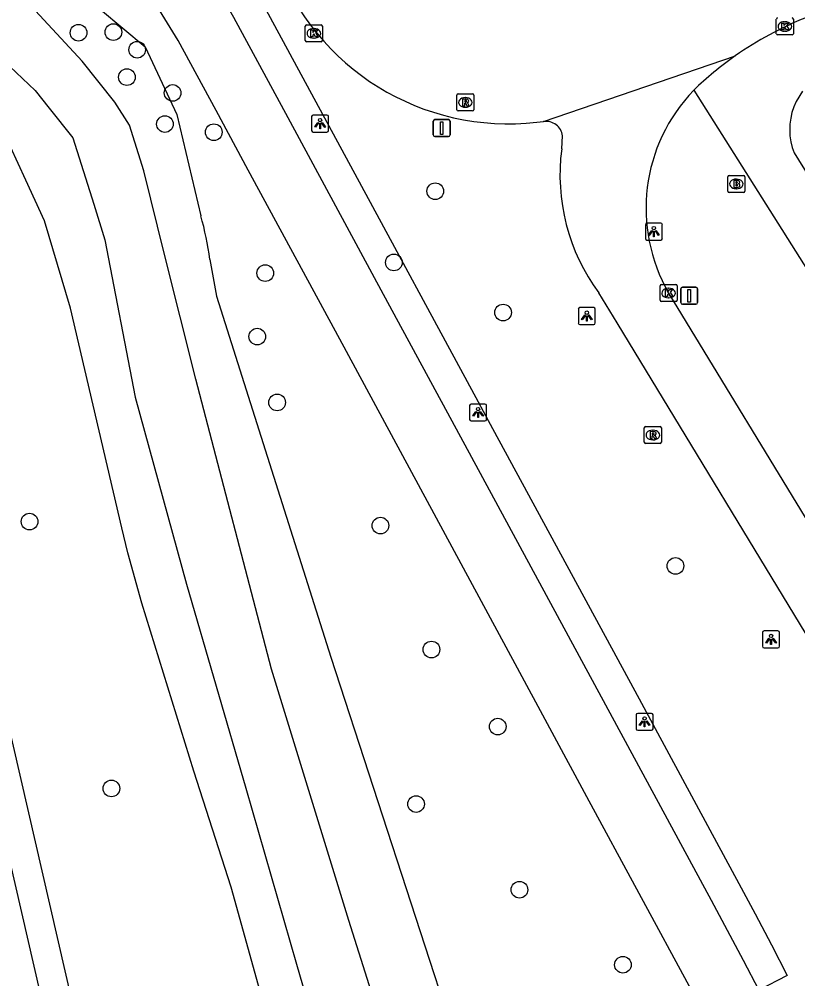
# Model space of a CAD drawing. Extents: x 156414 to 157775, y 382335 to 383765.
# Drawn here: x 157366.2 to 157411.9, y 382974.9 to 383031.2 of the extents above; entities that cross this region are included whole.
import ezdxf

# ---------------------------------------------------------------- set-up
doc = ezdxf.new("R2010")
doc.units = 0
for name, color, linetype in [('IMGEO_Berm_groen', 7, 'Continuous'), ('IMGEO_Boom', 7, 'Continuous'), ('IMGEO_Brandkraan', 7, 'Continuous'), ('IMGEO_Fietspad_gesloten', 7, 'Continuous'), ('IMGEO_Groenvoorziening', 7, 'Continuous'), ('IMGEO_Kolk', 7, 'Continuous'), ('IMGEO_Lichtpunt', 7, 'Continuous'), ('IMGEO_Rijbaan_lokaal_gesloten', 7, 'Continuous'), ('IMGEO_Rioolput', 7, 'Continuous'), ('IMGEO_Verkeersbordpaal', 7, 'Continuous'), ('IMGEO_Voetpad_open', 7, 'Continuous'), ('IMGEO_Waterloop', 7, 'Continuous')]:
    doc.layers.add(name, color=color, linetype=linetype)

msp = doc.modelspace()

# ---------------------------------------------------------------- linework, layer by layer
at = {"layer": 'IMGEO_Berm_groen'}
msp.add_lwpolyline([(157405.795, 383027.011), (157406.498, 383025.899), (157434.045, 382982.312)], dxfattribs=at)
at = {"layer": 'IMGEO_Boom'}
for centre in [(157369.671, 383030.39), (157371.715, 383030.421), (157373.114, 383029.392), (157372.516, 383027.781), (157375.198, 383026.855), (157374.743, 383025.03), (157377.614, 383024.549), (157390.618, 383021.086), (157388.187, 383016.907), (157380.635, 383016.278), (157394.597, 383013.965), (157380.168, 383012.551), (157381.334, 383008.69), (157366.793, 383001.694), (157387.399, 383001.461), (157404.722, 382999.092), (157390.396, 382994.189), (157394.287, 382989.663), (157371.599, 382986.033), (157389.488, 382985.119), (157395.562, 382980.092), (157401.638, 382975.688)]:
    msp.add_circle(centre, 0.489, dxfattribs=at)
at = {"layer": 'IMGEO_Brandkraan'}
for p, q in [((157407.794, 383021.088), (157407.794, 383021.94)), ((157407.869, 383022.014), (157408.721, 383022.014)), ((157408.282, 383021.794), (157408.307, 383021.794)), ((157408.795, 383021.94), (157408.795, 383021.088)), ((157408.305, 383021.234), (157408.28, 383021.234)), ((157408.721, 383021.014), (157407.869, 383021.014))]:
    msp.add_line(p, q, dxfattribs=at)
for points in [[(157407.794, 383021.088), (157407.794, 383021.94)], [(157407.869, 383022.014), (157408.721, 383022.014)], [(157408.795, 383021.94), (157408.795, 383021.088)], [(157408.142, 383021.714), (157408.142, 383021.314), (157408.355, 383021.314)], [(157408.373, 383021.714), (157408.142, 383021.714)], [(157408.321, 383021.633), (157408.267, 383021.633), (157408.267, 383021.557)], [(157408.267, 383021.557), (157408.32, 383021.557)], [(157408.329, 383021.481), (157408.267, 383021.481), (157408.267, 383021.4)], [(157408.267, 383021.4), (157408.329, 383021.4)], [(157408.721, 383021.014), (157407.869, 383021.014)]]:
    msp.add_lwpolyline(points, dxfattribs=at)
for centre, radius, start, end in [((157407.871, 383021.938), 0.0765, 91.552, 178.448), ((157407.871, 383021.938), 0.0765, 91.552, 178.448), ((157408.719, 383021.938), 0.0765, 1.552, 88.448), ((157408.719, 383021.938), 0.0765, 1.552, 88.448), ((157408.322, 383021.595), 0.0379, 267.8285, 90.9355), ((157408.33, 383021.44), 0.0404, 269.8759, 90.5077), ((157408.361, 383021.565), 0.251, 268.6676, 293.5347), ((157408.377, 383021.569), 0.145, 59.4692, 91.5367), ((157408.402, 383021.616), 0.0922, 285.5137, 58.1501), ((157408.407, 383021.424), 0.105, 301.3115, 78.989), ((157407.871, 383021.09), 0.0765, 181.552, 268.448), ((157407.871, 383021.09), 0.0765, 181.552, 268.448), ((157408.719, 383021.09), 0.0765, 271.552, 358.448), ((157408.719, 383021.09), 0.0765, 271.552, 358.448)]:
    msp.add_arc(centre, radius, start, end, dxfattribs=at)
for centre, major_axis, ratio, start_param, end_param in [((157408.281, 383021.514), (-0.387, 0.002), 0.722429, 4.712389, 7.853982), ((157408.306, 383021.514), (-0.39, 0.002), 0.717154, 1.570796, 4.712389)]:
    msp.add_ellipse(centre, major_axis=major_axis, ratio=ratio, start_param=start_param, end_param=end_param, dxfattribs=at)
at = {"layer": 'IMGEO_Fietspad_gesloten'}
for points in [[(157367.548, 383047.654), (157369.557, 383044.908), (157374.553, 383038.078), (157376.06, 383035.886), (157377.467, 383033.628), (157378.771, 383031.31), (157381.962, 383025.409), (157387.565, 383015.046), (157392.096, 383006.666), (157401.257, 382989.75), (157406.819, 382979.479), (157407.763, 382977.722), (157408.695, 382975.96), (157409.617, 382974.191)], [(157405.666, 382974.19), (157399.525, 382985.548), (157395.305, 382993.354), (157385.01, 383012.394), (157379.639, 383022.327), (157377.747, 383025.826), (157375.512, 383029.938), (157373.068, 383033.929), (157370.42, 383037.788), (157367.572, 383041.694), (157366.579, 383043.055)]]:
    msp.add_lwpolyline(points, dxfattribs=at)
at = {"layer": 'IMGEO_Groenvoorziening'}
for points in [[(157350.408, 383040.66), (157350.327, 383041.188), (157350.381, 383041.742), (157351.147, 383042.73), (157352.962, 383044.681), (157354.328, 383045.262), (157355.38, 383045.492), (157356.544, 383045.698), (157358.411, 383045.636), (157360.07, 383044.255), (157361.167, 383042.599), (157362.475, 383040.969), (157363.679, 383039.426), (157364.697, 383037.907), (157365.29, 383036.452), (157365.29, 383035.479), (157367.312, 383033.494), (157369.647, 383032.871), (157373.574, 383029.565), (157375.441, 383025.596), (157376.848, 383019.639)], [(157385.232, 382957.001), (157381.8, 382968.837), (157378.642, 382980.239), (157376.44, 382987.04), (157373.383, 382996.915), (157372.559, 382999.871), (157372.212, 383001.328), (157369.197, 383014.231), (157367.663, 383019.352), (157366.573, 383021.743), (157365.224, 383024.661), (157363.46, 383026.894), (157360.169, 383030.417), (157357.797, 383032.517), (157353.965, 383035.384)], [(157377.381, 383017.085), (157377.776, 383014.924), (157384.491, 382993.747), (157391.942, 382970.856), (157397.805, 382953.115), (157401.797, 382938.222), (157401.906, 382937.944)]]:
    msp.add_lwpolyline(points, dxfattribs=at)
msp.add_arc((157361.261, 383015.054), 16.247, 7.1827, 16.3933, dxfattribs=at)
at = {"layer": 'IMGEO_Kolk'}
for p, q in [((157383.062, 383030.85), (157383.914, 383030.85)), ((157410.645, 383030.33), (157410.645, 383031.182)), ((157411.133, 383031.036), (157411.158, 383031.036)), ((157411.646, 383031.182), (157411.646, 383030.33)), ((157382.987, 383029.924), (157382.987, 383030.776)), ((157383.475, 383030.63), (157383.5, 383030.63)), ((157383.988, 383030.776), (157383.988, 383029.924)), ((157411.572, 383030.256), (157410.72, 383030.256)), ((157411.156, 383030.476), (157411.131, 383030.476)), ((157383.914, 383029.85), (157383.062, 383029.85)), ((157383.498, 383030.07), (157383.473, 383030.07)), ((157403.894, 383015.61), (157404.746, 383015.61)), ((157403.819, 383014.684), (157403.819, 383015.536)), ((157404.307, 383015.39), (157404.332, 383015.39)), ((157404.82, 383015.536), (157404.82, 383014.684)), ((157404.746, 383014.61), (157403.894, 383014.61)), ((157404.33, 383014.83), (157404.305, 383014.83))]:
    msp.add_line(p, q, dxfattribs=at)
for points in [[(157383.062, 383030.85), (157383.914, 383030.85)], [(157410.645, 383030.33), (157410.645, 383031.182)], [(157410.966, 383030.956), (157411.089, 383030.956), (157411.089, 383030.805), (157411.219, 383030.956), (157411.383, 383030.956), (157411.237, 383030.805), (157411.39, 383030.556), (157411.238, 383030.556), (157411.153, 383030.72), (157411.089, 383030.653), (157411.089, 383030.556), (157410.966, 383030.556), (157410.966, 383030.956)], [(157411.646, 383031.182), (157411.646, 383030.33)], [(157382.987, 383029.924), (157382.987, 383030.776)], [(157383.308, 383030.55), (157383.431, 383030.55), (157383.431, 383030.399), (157383.561, 383030.55), (157383.725, 383030.55), (157383.579, 383030.399), (157383.732, 383030.15), (157383.58, 383030.15), (157383.495, 383030.314), (157383.431, 383030.247), (157383.431, 383030.15), (157383.308, 383030.15), (157383.308, 383030.55)], [(157383.988, 383030.776), (157383.988, 383029.924)], [(157411.572, 383030.256), (157410.72, 383030.256)], [(157383.914, 383029.85), (157383.062, 383029.85)], [(157403.894, 383015.61), (157404.746, 383015.61)], [(157403.819, 383014.684), (157403.819, 383015.536)], [(157404.14, 383015.31), (157404.263, 383015.31), (157404.263, 383015.159), (157404.393, 383015.31), (157404.557, 383015.31), (157404.411, 383015.159), (157404.564, 383014.91), (157404.412, 383014.91), (157404.327, 383015.074), (157404.263, 383015.007), (157404.263, 383014.91), (157404.14, 383014.91), (157404.14, 383015.31)], [(157404.82, 383015.536), (157404.82, 383014.684)], [(157404.746, 383014.61), (157403.894, 383014.61)]]:
    msp.add_lwpolyline(points, dxfattribs=at)
for centre, start, end in [((157383.064, 383030.774), 91.552, 178.448), ((157383.064, 383030.774), 91.552, 178.448), ((157383.912, 383030.774), 1.552, 88.448), ((157383.912, 383030.774), 1.552, 88.448), ((157410.722, 383031.18), 91.552, 178.448), ((157410.722, 383031.18), 91.552, 178.448), ((157411.57, 383031.18), 1.552, 88.448), ((157411.57, 383031.18), 1.552, 88.448), ((157410.722, 383030.332), 181.552, 268.448), ((157410.722, 383030.332), 181.552, 268.448), ((157411.57, 383030.332), 271.552, 358.448), ((157411.57, 383030.332), 271.552, 358.448), ((157383.064, 383029.926), 181.552, 268.448), ((157383.064, 383029.926), 181.552, 268.448), ((157383.912, 383029.926), 271.552, 358.448), ((157383.912, 383029.926), 271.552, 358.448), ((157403.896, 383015.534), 91.552, 178.448), ((157403.896, 383015.534), 91.552, 178.448), ((157404.744, 383015.534), 1.552, 88.448), ((157404.744, 383015.534), 1.552, 88.448), ((157403.896, 383014.686), 181.552, 268.448), ((157403.896, 383014.686), 181.552, 268.448), ((157404.744, 383014.686), 271.552, 358.448), ((157404.744, 383014.686), 271.552, 358.448)]:
    msp.add_arc(centre, 0.0765, start, end, dxfattribs=at)
for centre, major_axis, ratio, start_param, end_param in [((157411.132, 383030.756), (-0.387, 0.002), 0.722429, 4.712389, 7.853982), ((157411.157, 383030.756), (-0.39, 0.002), 0.717154, 1.570796, 4.712389), ((157383.474, 383030.35), (-0.387, 0.002), 0.722429, 4.712389, 7.853982), ((157383.499, 383030.35), (-0.39, 0.002), 0.717154, 1.570796, 4.712389), ((157404.306, 383015.11), (-0.387, 0.002), 0.722429, 4.712389, 7.853982), ((157404.331, 383015.11), (-0.39, 0.002), 0.717154, 1.570796, 4.712389)]:
    msp.add_ellipse(centre, major_axis=major_axis, ratio=ratio, start_param=start_param, end_param=end_param, dxfattribs=at)
at = {"layer": 'IMGEO_Lichtpunt'}
for p, q in [((157383.356, 383025.462), (157383.356, 383024.655)), ((157383.356, 383025.462), (157383.356, 383024.655)), ((157384.258, 383025.557), (157383.45, 383025.557)), ((157384.258, 383025.557), (157383.45, 383025.557)), ((157384.352, 383024.655), (157384.352, 383025.462)), ((157384.352, 383024.655), (157384.352, 383025.462)), ((157383.45, 383024.561), (157384.258, 383024.561)), ((157383.45, 383024.561), (157384.258, 383024.561)), ((157402.955, 383019.122), (157402.955, 383018.315)), ((157402.955, 383019.122), (157402.955, 383018.315)), ((157403.857, 383019.217), (157403.049, 383019.217)), ((157403.857, 383019.217), (157403.049, 383019.217)), ((157403.951, 383018.315), (157403.951, 383019.122)), ((157403.951, 383018.315), (157403.951, 383019.122)), ((157403.049, 383018.221), (157403.857, 383018.221)), ((157403.049, 383018.221), (157403.857, 383018.221)), ((157399.019, 383014.16), (157399.019, 383013.353)), ((157399.019, 383014.16), (157399.019, 383013.353)), ((157399.921, 383014.255), (157399.113, 383014.255)), ((157399.921, 383014.255), (157399.113, 383014.255)), ((157400.015, 383013.353), (157400.015, 383014.16)), ((157400.015, 383013.353), (157400.015, 383014.16)), ((157399.113, 383013.259), (157399.921, 383013.259)), ((157399.113, 383013.259), (157399.921, 383013.259)), ((157392.633, 383008.503), (157392.633, 383007.696)), ((157392.633, 383008.503), (157392.633, 383007.696)), ((157393.535, 383008.598), (157392.727, 383008.598)), ((157393.535, 383008.598), (157392.727, 383008.598)), ((157393.629, 383007.696), (157393.629, 383008.503)), ((157393.629, 383007.696), (157393.629, 383008.503)), ((157392.727, 383007.602), (157393.535, 383007.602)), ((157392.727, 383007.602), (157393.535, 383007.602)), ((157409.835, 382995.189), (157409.835, 382994.382)), ((157409.835, 382995.189), (157409.835, 382994.382)), ((157410.737, 382995.284), (157409.929, 382995.284)), ((157410.737, 382995.284), (157409.929, 382995.284)), ((157410.831, 382994.382), (157410.831, 382995.189)), ((157410.831, 382994.382), (157410.831, 382995.189)), ((157409.929, 382994.288), (157410.737, 382994.288)), ((157409.929, 382994.288), (157410.737, 382994.288)), ((157402.41, 382990.348), (157402.41, 382989.541)), ((157402.41, 382990.348), (157402.41, 382989.541)), ((157403.312, 382990.443), (157402.504, 382990.443)), ((157403.312, 382990.443), (157402.504, 382990.443)), ((157403.406, 382989.541), (157403.406, 382990.348)), ((157403.406, 382989.541), (157403.406, 382990.348)), ((157402.504, 382989.447), (157403.312, 382989.447)), ((157402.504, 382989.447), (157403.312, 382989.447))]:
    msp.add_line(p, q, dxfattribs=at)
for points in [[(157383.73, 383025.126), (157383.769, 383025.098), (157383.581, 383024.836), (157383.543, 383024.863), (157383.73, 383025.126)], [(157383.832, 383025.078), (157383.879, 383025.078), (157383.879, 383024.756), (157383.832, 383024.756), (157383.832, 383025.078)], [(157383.942, 383025.098), (157383.98, 383025.125), (157384.167, 383024.863), (157384.128, 383024.835), (157383.942, 383025.098)], [(157403.329, 383018.786), (157403.368, 383018.758), (157403.18, 383018.496), (157403.142, 383018.523), (157403.329, 383018.786)], [(157403.431, 383018.738), (157403.478, 383018.738), (157403.478, 383018.416), (157403.431, 383018.416), (157403.431, 383018.738)], [(157403.541, 383018.758), (157403.579, 383018.785), (157403.766, 383018.523), (157403.727, 383018.495), (157403.541, 383018.758)], [(157399.393, 383013.824), (157399.432, 383013.796), (157399.244, 383013.534), (157399.206, 383013.561), (157399.393, 383013.824)], [(157399.495, 383013.776), (157399.542, 383013.776), (157399.542, 383013.454), (157399.495, 383013.454), (157399.495, 383013.776)], [(157399.605, 383013.796), (157399.643, 383013.823), (157399.83, 383013.561), (157399.791, 383013.533), (157399.605, 383013.796)], [(157393.007, 383008.167), (157393.046, 383008.139), (157392.858, 383007.877), (157392.82, 383007.904), (157393.007, 383008.167)], [(157393.109, 383008.119), (157393.156, 383008.119), (157393.156, 383007.797), (157393.109, 383007.797), (157393.109, 383008.119)], [(157393.219, 383008.139), (157393.257, 383008.166), (157393.444, 383007.904), (157393.405, 383007.876), (157393.219, 383008.139)], [(157410.209, 382994.853), (157410.248, 382994.825), (157410.06, 382994.563), (157410.022, 382994.59), (157410.209, 382994.853)], [(157410.311, 382994.805), (157410.358, 382994.805), (157410.358, 382994.483), (157410.311, 382994.483), (157410.311, 382994.805)], [(157410.421, 382994.825), (157410.459, 382994.852), (157410.646, 382994.59), (157410.607, 382994.562), (157410.421, 382994.825)], [(157402.784, 382990.012), (157402.823, 382989.984), (157402.635, 382989.722), (157402.597, 382989.749), (157402.784, 382990.012)], [(157402.886, 382989.964), (157402.933, 382989.964), (157402.933, 382989.642), (157402.886, 382989.642), (157402.886, 382989.964)], [(157402.996, 382989.984), (157403.034, 382990.011), (157403.221, 382989.749), (157403.182, 382989.721), (157402.996, 382989.984)]]:
    msp.add_lwpolyline(points, dxfattribs=at)
for centre in [(157383.855, 383025.26), (157403.454, 383018.92), (157399.518, 383013.958), (157393.132, 383008.301), (157410.334, 382994.987), (157402.909, 382990.146)]:
    msp.add_circle(centre, 0.0994, dxfattribs=at)
for centre, start, end in [((157383.45, 383025.462), 90, 180), ((157383.45, 383025.462), 90, 180), ((157384.258, 383025.462), 0, 90), ((157384.258, 383025.462), 0, 90), ((157383.45, 383024.655), 180, 270), ((157383.45, 383024.655), 180, 270), ((157384.258, 383024.655), 270, 0), ((157384.258, 383024.655), 270, 360), ((157403.049, 383019.122), 90, 180), ((157403.049, 383019.122), 90, 180), ((157403.857, 383019.122), 0, 90), ((157403.857, 383019.122), 0, 90), ((157403.049, 383018.315), 180, 270), ((157403.049, 383018.315), 180, 270), ((157403.857, 383018.315), 270, 0), ((157403.857, 383018.315), 270, 360), ((157399.113, 383014.16), 90, 180), ((157399.113, 383014.16), 90, 180), ((157399.921, 383014.16), 0, 90), ((157399.921, 383014.16), 0, 90), ((157399.113, 383013.353), 180, 270), ((157399.113, 383013.353), 180, 270), ((157399.921, 383013.353), 270, 0), ((157399.921, 383013.353), 270, 360), ((157392.727, 383008.503), 90, 180), ((157392.727, 383008.503), 90, 180), ((157393.535, 383008.503), 0, 90), ((157393.535, 383008.503), 0, 90), ((157392.727, 383007.696), 180, 270), ((157392.727, 383007.696), 180, 270), ((157393.535, 383007.696), 270, 0), ((157393.535, 383007.696), 270, 360), ((157409.929, 382995.189), 90, 180), ((157409.929, 382995.189), 90, 180), ((157410.737, 382995.189), 0, 90), ((157410.737, 382995.189), 0, 90), ((157409.929, 382994.382), 180, 270), ((157409.929, 382994.382), 180, 270), ((157410.737, 382994.382), 270, 0), ((157410.737, 382994.382), 270, 360), ((157402.504, 382990.348), 90, 180), ((157402.504, 382990.348), 90, 180), ((157403.312, 382990.348), 0, 90), ((157403.312, 382990.348), 0, 90), ((157402.504, 382989.541), 180, 270), ((157402.504, 382989.541), 180, 270), ((157403.312, 382989.541), 270, 0), ((157403.312, 382989.541), 270, 360)]:
    msp.add_arc(centre, 0.0946, start, end, dxfattribs=at)
at = {"layer": 'IMGEO_Rijbaan_lokaal_gesloten'}
for points in [[(157396.982, 383025.177), (157408.238, 383029.032)], [(157412.174, 383026.96), (157411.807, 383026.348), (157411.672, 383026.031), (157411.565, 383025.703), (157411.489, 383025.366), (157411.444, 383025.024), (157411.43, 383024.68), (157411.447, 383024.335), (157411.495, 383023.994), (157411.574, 383023.658), (157411.684, 383023.331), (157412.559, 383021.944)], [(157396.573, 383025.142), (157396.982, 383025.177)], [(157398.041, 383023.565), (157398.091, 383024.334)], [(157432.349, 382962.844), (157430.876, 382964.763), (157413.737, 382992.898), (157401.294, 383013.353), (157400.216, 383015.126)], [(157404.32, 383015.11), (157413.385, 383000.226), (157420.871, 382987.873), (157426.184, 382979.165), (157427.984, 382976.197), (157429.391, 382973.928), (157430.902, 382971.728), (157432.514, 382969.6), (157433.479, 382968.469), (157434.482, 382967.372), (157435.524, 382966.312), (157435.622, 382966.22)]]:
    msp.add_lwpolyline(points, dxfattribs=at)
for centre, radius, start, end in [((157394.89, 383039.545), 14.501, 199.9055, 276.6652), ((157419.817, 383012.544), 20.148, 111.6676, 125.079), ((157419.802, 383012.566), 20.121, 125.0808, 134.1185), ((157412.965, 383020.08), 9.972, 135.9742, 209.8955), ((157397.122, 383024.21), 0.977, 7.2834, 98.2364), ((157409.585, 383022.04), 11.644, 172.4762, 216.4287)]:
    msp.add_arc(centre, radius, start, end, dxfattribs=at)
at = {"layer": 'IMGEO_Rioolput'}
for p, q in [((157391.885, 383025.872), (157391.885, 383026.724)), ((157391.96, 383026.798), (157392.812, 383026.798)), ((157392.373, 383026.578), (157392.398, 383026.578)), ((157392.886, 383026.724), (157392.886, 383025.872)), ((157392.812, 383025.798), (157391.96, 383025.798)), ((157392.396, 383026.018), (157392.371, 383026.018)), ((157402.893, 383006.349), (157402.893, 383007.201)), ((157402.968, 383007.275), (157403.82, 383007.275)), ((157403.894, 383007.201), (157403.894, 383006.349)), ((157403.381, 383007.055), (157403.406, 383007.055)), ((157403.82, 383006.275), (157402.968, 383006.275)), ((157403.404, 383006.495), (157403.379, 383006.495))]:
    msp.add_line(p, q, dxfattribs=at)
for points in [[(157391.885, 383025.872), (157391.885, 383026.724)], [(157391.96, 383026.798), (157392.812, 383026.798)], [(157392.474, 383026.496), (157392.222, 383026.498), (157392.222, 383026.098)], [(157392.4, 383026.417), (157392.346, 383026.417), (157392.346, 383026.336)], [(157392.346, 383026.336), (157392.398, 383026.336)], [(157392.886, 383026.724), (157392.886, 383025.872)], [(157392.812, 383025.798), (157391.96, 383025.798)], [(157392.222, 383026.098), (157392.346, 383026.098), (157392.346, 383026.26), (157392.357, 383026.26)], [(157392.404, 383026.231), (157392.475, 383026.098), (157392.615, 383026.098), (157392.55, 383026.224)], [(157402.893, 383006.349), (157402.893, 383007.201)], [(157402.968, 383007.275), (157403.82, 383007.275)], [(157403.894, 383007.201), (157403.894, 383006.349)], [(157403.482, 383006.973), (157403.23, 383006.975), (157403.23, 383006.575)], [(157403.23, 383006.575), (157403.354, 383006.575), (157403.354, 383006.737), (157403.365, 383006.737)], [(157403.408, 383006.894), (157403.354, 383006.894), (157403.354, 383006.813)], [(157403.354, 383006.813), (157403.406, 383006.813)], [(157403.412, 383006.708), (157403.483, 383006.575), (157403.623, 383006.575), (157403.558, 383006.701)], [(157403.82, 383006.275), (157402.968, 383006.275)]]:
    msp.add_lwpolyline(points, dxfattribs=at)
for centre, radius, start, end in [((157391.962, 383026.722), 0.0765, 91.552, 178.448), ((157391.962, 383026.722), 0.0765, 91.552, 178.448), ((157392.382, 383026.525), 0.19, 274.7715, 282.9687), ((157392.406, 383026.321), 0.0964, 77.0061, 93.1865), ((157392.42, 383026.378), 0.0378, 276.6634, 79.6772), ((157392.473, 383026.386), 0.109, 350.3612, 89.416), ((157392.471, 383026.386), 0.112, 277.5842, 350.9817), ((157392.81, 383026.722), 0.0765, 1.552, 88.448), ((157392.81, 383026.722), 0.0765, 1.552, 88.448), ((157391.962, 383025.874), 0.0765, 181.552, 268.448), ((157391.962, 383025.874), 0.0765, 181.552, 268.448), ((157392.356, 383026.207), 0.0533, 26.0293, 88.6989), ((157392.455, 383026.171), 0.108, 29.5134, 73.7905), ((157392.81, 383025.874), 0.0765, 271.552, 358.448), ((157392.81, 383025.874), 0.0765, 271.552, 358.448), ((157402.97, 383007.199), 0.0765, 91.552, 178.448), ((157402.97, 383007.199), 0.0765, 91.552, 178.448), ((157403.818, 383007.199), 0.0765, 1.552, 88.448), ((157403.818, 383007.199), 0.0765, 1.552, 88.448), ((157403.364, 383006.684), 0.0533, 26.0293, 88.6989), ((157403.39, 383007.002), 0.19, 274.7715, 282.9687), ((157403.414, 383006.798), 0.0964, 77.0061, 93.1865), ((157403.428, 383006.855), 0.0378, 276.6634, 79.6772), ((157403.481, 383006.863), 0.109, 350.3612, 89.416), ((157403.479, 383006.863), 0.112, 277.5842, 350.9817), ((157403.463, 383006.648), 0.108, 29.5134, 73.7905), ((157402.97, 383006.351), 0.0765, 181.552, 268.448), ((157402.97, 383006.351), 0.0765, 181.552, 268.448), ((157403.818, 383006.351), 0.0765, 271.552, 358.448), ((157403.818, 383006.351), 0.0765, 271.552, 358.448)]:
    msp.add_arc(centre, radius, start, end, dxfattribs=at)
for centre, major_axis, ratio, start_param, end_param in [((157392.372, 383026.298), (-0.387, 0.002), 0.722429, 4.712389, 7.853982), ((157392.397, 383026.298), (-0.39, 0.002), 0.717154, 1.570796, 4.712389), ((157403.38, 383006.775), (-0.387, 0.002), 0.722429, 4.712389, 7.853982), ((157403.405, 383006.775), (-0.39, 0.002), 0.717154, 1.570796, 4.712389)]:
    msp.add_ellipse(centre, major_axis=major_axis, ratio=ratio, start_param=start_param, end_param=end_param, dxfattribs=at)
at = {"layer": 'IMGEO_Verkeersbordpaal'}
for p, q in [((157390.497, 383024.389), (157390.497, 383025.189)), ((157390.497, 383025.189), (157390.497, 383024.389)), ((157390.597, 383025.289), (157391.387, 383025.289)), ((157391.387, 383025.289), (157390.597, 383025.289)), ((157391.487, 383025.189), (157391.487, 383024.389)), ((157391.487, 383024.389), (157391.487, 383025.189)), ((157391.387, 383024.289), (157390.597, 383024.289)), ((157390.597, 383024.289), (157391.387, 383024.289)), ((157405.035, 383014.55), (157405.035, 383015.35)), ((157405.035, 383015.35), (157405.035, 383014.55)), ((157405.135, 383015.45), (157405.925, 383015.45)), ((157405.925, 383015.45), (157405.135, 383015.45)), ((157406.025, 383015.35), (157406.025, 383014.55)), ((157406.025, 383014.55), (157406.025, 383015.35)), ((157405.925, 383014.45), (157405.135, 383014.45)), ((157405.135, 383014.45), (157405.925, 383014.45))]:
    msp.add_line(p, q, dxfattribs=at)
for points in [[(157390.917, 383025.164), (157391.067, 383025.164), (157391.067, 383024.414), (157390.917, 383024.414), (157390.917, 383025.164)], [(157405.455, 383015.325), (157405.605, 383015.325), (157405.605, 383014.575), (157405.455, 383014.575), (157405.455, 383015.325)]]:
    msp.add_lwpolyline(points, dxfattribs=at)
for centre, start, end in [((157390.597, 383025.189), 90, 180), ((157390.597, 383025.189), 90, 180), ((157391.387, 383025.189), 0, 90), ((157391.387, 383025.189), 360, 90), ((157390.597, 383024.389), 180, 270), ((157390.597, 383024.389), 180, 270), ((157391.387, 383024.389), 270, 0), ((157391.387, 383024.389), 270, 0), ((157405.135, 383015.35), 90, 180), ((157405.135, 383015.35), 90, 180), ((157405.925, 383015.35), 0, 90), ((157405.925, 383015.35), 360, 90), ((157405.135, 383014.55), 180, 270), ((157405.135, 383014.55), 180, 270), ((157405.925, 383014.55), 270, 0), ((157405.925, 383014.55), 270, 0)]:
    msp.add_arc(centre, 0.1, start, end, dxfattribs=at)
at = {"layer": 'IMGEO_Voetpad_open'}
for points in [[(157367.548, 383047.654), (157369.106, 383048.747), (157376.059, 383039.183), (157377.614, 383036.932), (157379.065, 383034.612), (157380.409, 383032.228), (157383.739, 383026.078), (157385.637, 383022.574), (157393.135, 383008.728), (157393.724, 383007.639), (157402.582, 382991.292), (157406.747, 382983.606), (157408.449, 382980.466), (157409.408, 382978.669), (157410.353, 382976.866), (157411.285, 382975.055), (157409.617, 382974.191)], [(157354.058, 383004.348), (157361.763, 383006.13), (157377.814, 382936.456), (157378.937, 382931.684), (157379.347, 382930.063), (157386.297, 382923.197)], [(157369.904, 382963.252), (157360.655, 383003.449), (157359.127, 383003.068)]]:
    msp.add_lwpolyline(points, dxfattribs=at)
at = {"layer": 'IMGEO_Waterloop'}
for points in [[(157374.726, 383017.367), (157373.51, 383022.279), (157372.658, 383024.969), (157371.806, 383026.304), (157369.888, 383028.711), (157366.627, 383032.219)], [(157361.888, 383031.788), (157365.642, 383028.404), (157367.119, 383026.988), (157367.94, 383025.962), (157369.335, 383024.219), (157370.567, 383020.326), (157371.217, 383018.235), (157373, 383009.005), (157376.006, 382998.025), (157379.502, 382986.053), (157382.467, 382975.732), (157386.501, 382961.831)], [(157388.885, 382967.709), (157385.544, 382978.289), (157381.008, 382993.037), (157376.559, 383010.052), (157374.726, 383017.367)]]:
    msp.add_lwpolyline(points, dxfattribs=at)

doc.saveas('drawing.dxf')
